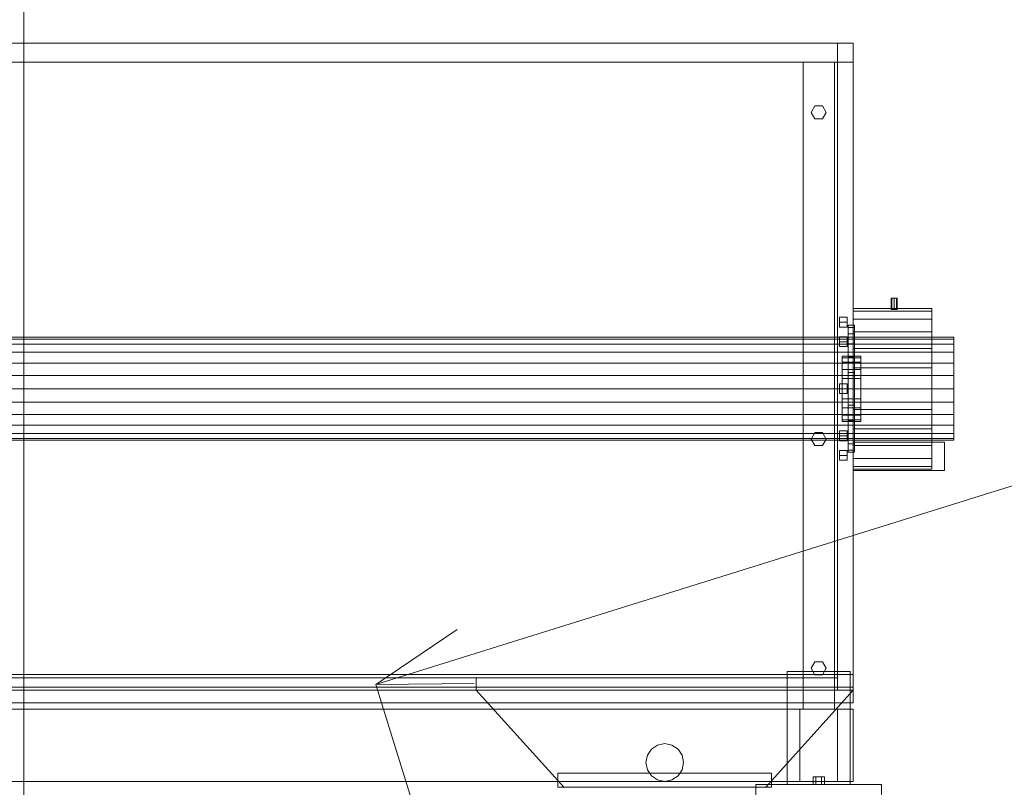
# Model space of a CAD drawing. Header units: millimetres. Extents: x -2233 to 61924, y -68080 to 6847.
# Tile 702 of 1022: x 14682 to 16249, y 1116 to 2338. Entities that reach past the tile are written whole.
import ezdxf

# ---------------------------------------------------------------- set-up
doc = ezdxf.new("R2010")
doc.units = ezdxf.units.MM
doc.layers.add('COTAS_P', color=1, linetype='Continuous', lineweight=0)
doc.layers.add('lateral_mezcladora', color=7, linetype='Continuous', lineweight=0)
doc.dimstyles.new('R19_100', dxfattribs={"dimtxt": 250, "dimasz": 150, "dimexe": 150, "dimexo": 80, "dimgap": 100, "dimtad": 1, "dimtih": 1, "dimtoh": 1, "dimdsep": 46, "dimcen": 0.09, "dimadec": 0, "dimazin": 0, "dimtfac": 1, "dimtdec": 4, "dimtofl": 0, "dimtmove": 0, "dimatfit": 3, "dimfxl": 1, "dimtolj": 1, "dimtzin": 0, "dimarcsym": 0})

# ---------------------------------------------------------------- blocks, each defined once
blk = doc.blocks.new('DIM_R27_4')
at = {"layer": 'COTAS_P'}
for p, q in [((15248.4, 1279.1), (24311.8, 4109.1)), ((24311.8, 4109.1), (24155.2, 4107.3)), ((24311.8, 4109.1), (24182.1, 4021.4)), ((24580.1, 3250), (24311.8, 4109.1)), ((15248.4, 1279.1), (15378.1, 1366.8)), ((15248.4, 1279.1), (15405, 1280.8)), ((15516.6, 420), (15248.4, 1279.1))]:
    blk.add_line(p, q, dxfattribs=at)
blk.add_text('9495 P', height=250, rotation=17.3406, dxfattribs=at).set_placement((19750.3, 2789.5))

msp = doc.modelspace()

# ---------------------------------------------------------------- linework, layer by layer
at = {"layer": 'lateral_mezcladora'}
for p, q in [((14688.381, 20), (14688.381, 2610)), ((9808.381, 2300), (16008.381, 2300)), ((15983.381, 2300), (16008.381, 2300)), ((15983.381, 2300), (15983.381, 2270)), ((16008.381, 1275), (16008.381, 2300)), ((16008.381, 2270), (16008.381, 2300)), ((9808.381, 2270), (16008.381, 2270)), ((15928.381, 2270), (15978.381, 2270)), ((15928.381, 2270), (15928.381, 1240)), ((15978.381, 1240), (15978.381, 2270)), ((15983.381, 2270), (16008.381, 2270)), ((15983.381, 2270), (15983.381, 1275)), ((16008.381, 1275), (16008.381, 2270)), ((15941.381, 2190), (15947.381, 2200.392)), ((15947.381, 2200.392), (15959.381, 2200.392)), ((15959.381, 2200.392), (15965.381, 2190)), ((15947.381, 2179.608), (15941.381, 2190)), ((15959.381, 2179.608), (15947.381, 2179.608)), ((15965.381, 2190), (15959.381, 2179.608)), ((16069.846, 1894), (16068.381, 1894)), ((16068.381, 1876), (16068.381, 1894)), ((16073.381, 1894), (16069.846, 1894)), ((16069.846, 1876), (16069.846, 1894)), ((16076.917, 1894), (16073.381, 1894)), ((16073.381, 1876), (16073.381, 1894)), ((16078.381, 1894), (16076.917, 1894)), ((16076.917, 1876), (16076.917, 1894)), ((16078.381, 1894), (16078.381, 1876)), ((16008.381, 1873.639), (16008.381, 1878)), ((16008.381, 1878), (16133.381, 1878)), ((16008.381, 1860.851), (16008.381, 1873.639)), ((16008.381, 1873.639), (16133.381, 1873.639)), ((16069.846, 1876), (16068.381, 1876)), ((16073.381, 1876), (16069.846, 1876)), ((16076.917, 1876), (16073.381, 1876)), ((16076.917, 1876), (16078.381, 1876)), ((16133.381, 1873.639), (16133.381, 1878)), ((16133.381, 1860.851), (16133.381, 1873.639)), ((15986.381, 1856), (15986.381, 1863.794)), ((15986.381, 1863.794), (15998.381, 1863.794)), ((15986.381, 1848.206), (15986.381, 1856)), ((15998.381, 1856), (15986.381, 1856)), ((15998.381, 1856), (15998.381, 1863.794)), ((15998.381, 1856), (15998.381, 1848.206)), ((16000.381, 1847.559), (16000.381, 1851)), ((16000.381, 1851), (16010.381, 1851)), ((16008.381, 1840.51), (16008.381, 1860.851)), ((16008.381, 1860.851), (16133.381, 1860.851)), ((16010.381, 1847.559), (16010.381, 1851)), ((16133.381, 1840.51), (16133.381, 1860.851)), ((15986.381, 1848.206), (15998.381, 1848.206)), ((16000.381, 1837.469), (16000.381, 1847.559)), ((16000.381, 1847.559), (16010.381, 1847.559)), ((16000.381, 1821.418), (16000.381, 1837.469)), ((16000.381, 1837.469), (16010.381, 1837.469)), ((16008.381, 1814), (16008.381, 1840.51)), ((16008.381, 1840.51), (16133.381, 1840.51)), ((16010.381, 1837.469), (16010.381, 1847.559)), ((16010.381, 1821.418), (16010.381, 1837.469)), ((16133.381, 1814), (16133.381, 1840.51)), ((9648.381, 1832), (16168.381, 1832)), ((9648.381, 1829.206), (16168.381, 1829.206)), ((9648.381, 1821.014), (16168.381, 1821.014)), ((15986.381, 1824.953), (15986.381, 1832.748)), ((15986.381, 1832.748), (15998.381, 1832.748)), ((15986.381, 1817.159), (15986.381, 1824.953)), ((15998.381, 1824.953), (15986.381, 1824.953)), ((15998.381, 1824.953), (15998.381, 1832.748)), ((15998.381, 1824.953), (15998.381, 1817.159)), ((16000.381, 1800.5), (16000.381, 1821.418)), ((16000.381, 1821.418), (16010.381, 1821.418)), ((16010.381, 1800.5), (16010.381, 1821.418)), ((16168.381, 1829.206), (16168.381, 1832)), ((16168.381, 1821.014), (16168.381, 1829.206)), ((16168.381, 1807.983), (16168.381, 1821.014)), ((9648.381, 1807.983), (16168.381, 1807.983)), ((15986.381, 1817.159), (15998.381, 1817.159)), ((15990.381, 1799.455), (15990.381, 1802)), ((15990.381, 1802), (16020.381, 1802)), ((16008.381, 1783.129), (16008.381, 1814)), ((16008.381, 1814), (16133.381, 1814)), ((16020.381, 1799.455), (16020.381, 1802)), ((16133.381, 1783.129), (16133.381, 1814)), ((16168.381, 1791), (16168.381, 1807.983)), ((9648.381, 1791), (16168.381, 1791)), ((15990.381, 1792.069), (15990.381, 1799.455)), ((15990.381, 1799.455), (16020.381, 1799.455)), ((15990.381, 1780.565), (15990.381, 1792.069)), ((15990.381, 1792.069), (16020.381, 1792.069)), ((16000.381, 1776.141), (16000.381, 1800.5)), ((16000.381, 1800.5), (16010.381, 1800.5)), ((16010.381, 1776.141), (16010.381, 1800.5)), ((16020.381, 1792.069), (16020.381, 1799.455)), ((16020.381, 1780.565), (16020.381, 1792.069)), ((16168.381, 1771.223), (16168.381, 1791)), ((9648.381, 1771.223), (16168.381, 1771.223)), ((15990.381, 1766.069), (15990.381, 1780.565)), ((15990.381, 1780.565), (16020.381, 1780.565)), ((16000.381, 1750), (16000.381, 1776.141)), ((16000.381, 1776.141), (16010.381, 1776.141)), ((16008.381, 1750), (16008.381, 1783.129)), ((16008.381, 1783.129), (16133.381, 1783.129)), ((16010.381, 1750), (16010.381, 1776.141)), ((16020.381, 1766.069), (16020.381, 1780.565)), ((16133.381, 1750), (16133.381, 1783.129)), ((16168.381, 1750), (16168.381, 1771.223)), ((15986.381, 1750), (15986.381, 1757.794)), ((15986.381, 1757.794), (15998.381, 1757.794)), ((15990.381, 1750), (15990.381, 1766.069)), ((15990.381, 1766.069), (16020.381, 1766.069)), ((15998.381, 1750), (15998.381, 1757.794)), ((16020.381, 1750), (16020.381, 1766.069)), ((16168.381, 1750), (9648.381, 1750)), ((15986.381, 1742.206), (15986.381, 1750)), ((15998.381, 1750), (15986.381, 1750)), ((15986.381, 1742.206), (15998.381, 1742.206)), ((15990.381, 1733.931), (15990.381, 1750)), ((16020.381, 1750), (15990.381, 1750)), ((15998.381, 1750), (15998.381, 1742.206)), ((16000.381, 1723.859), (16000.381, 1750)), ((16010.381, 1750), (16000.381, 1750)), ((16008.381, 1716.871), (16008.381, 1750)), ((16133.381, 1750), (16008.381, 1750)), ((16010.381, 1750), (16010.381, 1723.859)), ((16020.381, 1750), (16020.381, 1733.931)), ((16133.381, 1750), (16133.381, 1716.871)), ((16168.381, 1750), (16168.381, 1728.777)), ((9648.381, 1728.777), (16168.381, 1728.777)), ((15990.381, 1733.931), (15990.381, 1719.435)), ((15990.381, 1733.931), (16020.381, 1733.931)), ((16000.381, 1723.859), (16000.381, 1699.5)), ((16000.381, 1723.859), (16010.381, 1723.859)), ((16010.381, 1723.859), (16010.381, 1699.5)), ((16020.381, 1733.931), (16020.381, 1719.435)), ((16168.381, 1728.777), (16168.381, 1709)), ((9648.381, 1709), (16168.381, 1709)), ((15990.381, 1719.435), (15990.381, 1707.931)), ((15990.381, 1719.435), (16020.381, 1719.435)), ((15990.381, 1707.931), (15990.381, 1700.545)), ((15990.381, 1707.931), (16020.381, 1707.931)), ((16008.381, 1716.871), (16008.381, 1686)), ((16008.381, 1716.871), (16133.381, 1716.871)), ((16020.381, 1719.435), (16020.381, 1707.931)), ((16020.381, 1707.931), (16020.381, 1700.545)), ((16133.381, 1716.871), (16133.381, 1686)), ((16168.381, 1709), (16168.381, 1692.017)), ((9648.381, 1692.017), (16168.381, 1692.017)), ((15990.381, 1700.545), (15990.381, 1698)), ((15990.381, 1700.545), (16020.381, 1700.545)), ((15990.381, 1698), (16020.381, 1698)), ((16000.381, 1699.5), (16000.381, 1678.582)), ((16000.381, 1699.5), (16010.381, 1699.5)), ((16010.381, 1699.5), (16010.381, 1678.582)), ((16020.381, 1700.545), (16020.381, 1698)), ((16168.381, 1692.017), (16168.381, 1678.986)), ((9648.381, 1678.986), (16168.381, 1678.986)), ((15941.381, 1670), (15947.381, 1680.392)), ((15947.381, 1680.392), (15959.381, 1680.392)), ((15959.381, 1680.392), (15965.381, 1670)), ((15986.381, 1675.047), (15986.381, 1682.841)), ((15986.381, 1682.841), (15998.381, 1682.841)), ((15998.381, 1675.047), (15998.381, 1682.841)), ((16000.381, 1678.582), (16000.381, 1662.531)), ((16000.381, 1678.582), (16010.381, 1678.582)), ((16008.381, 1686), (16008.381, 1659.49)), ((16008.381, 1686), (16133.381, 1686)), ((16010.381, 1678.582), (16010.381, 1662.531)), ((16133.381, 1686), (16133.381, 1659.49)), ((16168.381, 1678.986), (16168.381, 1670.794)), ((9648.381, 1670.794), (16168.381, 1670.794)), ((9648.381, 1668), (16168.381, 1668)), ((15947.381, 1659.608), (15941.381, 1670)), ((15965.381, 1670), (15959.381, 1659.608)), ((15986.381, 1667.252), (15986.381, 1675.047)), ((15998.381, 1675.047), (15986.381, 1675.047)), ((15986.381, 1667.252), (15998.381, 1667.252)), ((15998.381, 1675.047), (15998.381, 1667.252)), ((16000.381, 1662.531), (16000.381, 1652.441)), ((16000.381, 1662.531), (16010.381, 1662.531)), ((16008.381, 1665), (16153.381, 1665)), ((16008.381, 1665), (16008.381, 1620)), ((16010.381, 1662.531), (16010.381, 1652.441)), ((16153.381, 1620), (16153.381, 1665)), ((16168.381, 1670.794), (16168.381, 1668)), ((15959.381, 1659.608), (15947.381, 1659.608)), ((15986.381, 1644), (15986.381, 1651.794)), ((15986.381, 1651.794), (15998.381, 1651.794)), ((15998.381, 1644), (15998.381, 1651.794)), ((16000.381, 1652.441), (16000.381, 1649)), ((16000.381, 1652.441), (16010.381, 1652.441)), ((16000.381, 1649), (16010.381, 1649)), ((16008.381, 1659.49), (16008.381, 1639.149)), ((16008.381, 1659.49), (16133.381, 1659.49)), ((16010.381, 1652.441), (16010.381, 1649)), ((16133.381, 1659.49), (16133.381, 1639.149)), ((15986.381, 1636.206), (15986.381, 1644)), ((15998.381, 1644), (15986.381, 1644)), ((15986.381, 1636.206), (15998.381, 1636.206)), ((15998.381, 1644), (15998.381, 1636.206)), ((16008.381, 1639.149), (16008.381, 1626.361)), ((16008.381, 1639.149), (16133.381, 1639.149)), ((16133.381, 1639.149), (16133.381, 1626.361)), ((16008.381, 1626.361), (16008.381, 1622)), ((16008.381, 1626.361), (16133.381, 1626.361)), ((16008.381, 1622), (16133.381, 1622)), ((16008.381, 1620), (16153.381, 1620)), ((16133.381, 1626.361), (16133.381, 1622)), ((15941.381, 1305), (15947.381, 1315.392)), ((15947.381, 1294.608), (15941.381, 1305)), ((15947.381, 1315.392), (15959.381, 1315.392)), ((15959.381, 1315.392), (15965.381, 1305)), ((15965.381, 1305), (15959.381, 1294.608)), ((9808.381, 1295), (16008.381, 1295)), ((9833.381, 1290), (15408.381, 1290)), ((15408.381, 1270), (15408.381, 1290)), ((15408.381, 1290), (15983.381, 1290)), ((15903.381, 1300), (16003.381, 1300)), ((15903.381, 1300), (15903.381, 1120)), ((15959.381, 1294.608), (15947.381, 1294.608)), ((15983.381, 1270), (15983.381, 1290)), ((16003.381, 1120), (16003.381, 1300)), ((16008.381, 1250), (16008.381, 1295)), ((9808.381, 1275), (16008.381, 1275)), ((9833.381, 1270), (15408.381, 1270)), ((15408.381, 1270), (15983.381, 1270)), ((16008.381, 1270), (15408.381, 1270)), ((15408.381, 1270), (15548.381, 1115)), ((15868.381, 1115), (16008.381, 1270)), ((15983.381, 1275), (16008.381, 1275)), ((9808.381, 1250), (16008.381, 1250)), ((9808.381, 1240), (16008.381, 1240)), ((15923.381, 1240), (15983.381, 1240)), ((15923.381, 1240), (15923.381, 1125)), ((15928.381, 1240), (15978.381, 1240)), ((15983.381, 1125), (15983.381, 1240)), ((16008.381, 1125), (16008.381, 1240)), ((15680.665, 1166.481), (15687.168, 1176.213)), ((15687.168, 1176.213), (15696.901, 1182.716)), ((15696.901, 1182.716), (15708.381, 1185)), ((15708.381, 1185), (15719.862, 1182.716)), ((15719.862, 1182.716), (15729.595, 1176.213)), ((15729.595, 1176.213), (15736.098, 1166.481)), ((15678.381, 1155), (15680.665, 1166.481)), ((15736.098, 1166.481), (15738.381, 1155)), ((15680.665, 1143.519), (15678.381, 1155)), ((15738.381, 1155), (15736.098, 1143.519)), ((15538.381, 1138), (15878.381, 1138)), ((15538.381, 1138), (15538.381, 1116)), ((15687.168, 1133.787), (15680.665, 1143.519)), ((15696.901, 1127.284), (15687.168, 1133.787)), ((15729.595, 1133.787), (15719.862, 1127.284)), ((15736.098, 1143.519), (15729.595, 1133.787)), ((15878.381, 1116), (15878.381, 1138)), ((15948.881, 1132), (15944.381, 1132)), ((15944.381, 1120), (15944.381, 1132)), ((15957.881, 1132), (15948.881, 1132)), ((15948.881, 1120), (15948.881, 1132)), ((15962.381, 1132), (15957.881, 1132)), ((15957.881, 1120), (15957.881, 1132)), ((15962.381, 1132), (15962.381, 1120)), ((9808.381, 1125), (16008.381, 1125)), ((15538.381, 1116), (15878.381, 1116)), ((15708.381, 1125), (15696.901, 1127.284)), ((15719.862, 1127.284), (15708.381, 1125)), ((15853.381, 1120), (16053.381, 1120)), ((15853.381, 1120), (15853.381, 1100)), ((15903.381, 1120), (16003.381, 1120)), ((15923.381, 1125), (15983.381, 1125)), ((15948.881, 1120), (15944.381, 1120)), ((15957.881, 1120), (15948.881, 1120)), ((15957.881, 1120), (15962.381, 1120)), ((16053.381, 1100), (16053.381, 1120))]:
    msp.add_line(p, q, dxfattribs=at)

# ---------------------------------------------------------------- dimensions: what is measured, and where the dimension line sits
at = {"layer": 'COTAS_P'}
dim = msp.add_aligned_dim(p1=(15516.618, 420), p2=(24580.067, 3250), distance=900, text='<> P', dimstyle='R19_100', dxfattribs=at)
dim.commit()
dim.dimension.update_dxf_attribs({"geometry": 'DIM_R27_4', "text_midpoint": (19780.096, 2694.095)})

doc.saveas('drawing.dxf')
